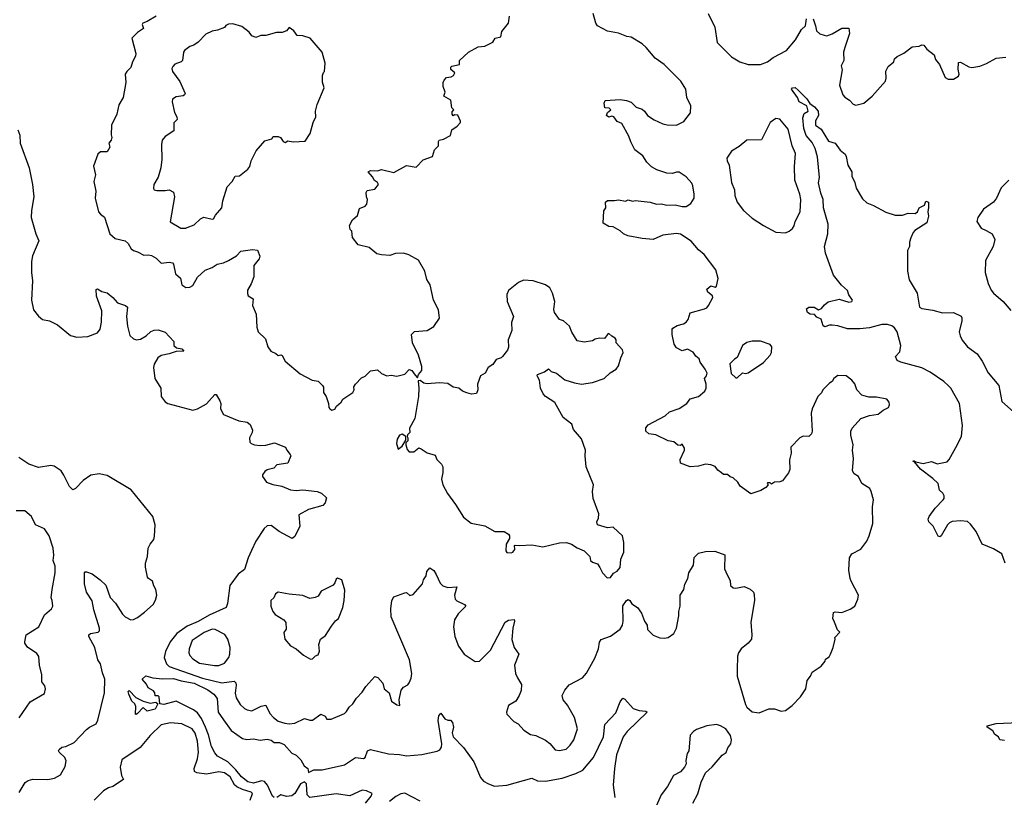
# Model space of a CAD drawing. Extents: x 2057697 to 2160550, y 827490 to 1016834.
# Tile 335 of 509: x 2070530 to 2077673, y 959907 to 965550. Entities that reach past the tile are written whole.
import ezdxf

# ---------------------------------------------------------------- set-up
doc = ezdxf.new("R2010")
doc.units = 0

msp = doc.modelspace()

# ---------------------------------------------------------------- linework, layer by layer
at = {"layer": '0CON20XD'}
for points in [[(2071518.8, 965575), (2071455, 965535.7), (2071423.3, 965525), (2071417.5, 965515), (2071427.5, 965485), (2071385, 965456.2), (2071343.8, 965415), (2071371.4, 965305), (2071370, 965285), (2071349.2, 965245), (2071337, 965203), (2071305.8, 965174.2), (2071294, 965155), (2071300, 965095), (2071280, 964985), (2071248.3, 964931.7), (2071233.3, 964865), (2071196.7, 964785), (2071194, 964715), (2071198.8, 964695), (2071193.6, 964676.4), (2071177.5, 964655), (2071183.3, 964625), (2071165, 964591.2), (2071115, 964590), (2071096.7, 964575), (2071063.9, 964486.1), (2071080, 964425), (2071066.7, 964375), (2071081.2, 964305), (2071076.7, 964255), (2071102.5, 964155), (2071115, 964138), (2071145, 964116.2), (2071184, 963995), (2071221.7, 963961.7), (2071295, 963944), (2071316.4, 963926.4), (2071338.3, 963888.3), (2071354.3, 963874.3), (2071385, 963865.8), (2071430.9, 963840.9), (2071465, 963844.4), (2071485, 963839.4), (2071519.1, 963819.1), (2071555, 963784.3), (2071615, 963791.4), (2071638.8, 963785), (2071645.6, 963775), (2071658.8, 963705), (2071695.8, 963675), (2071706, 963625), (2071735, 963607.5), (2071765, 963609.2), (2071785, 963620), (2071818.9, 963681.1), (2071875, 963732.5), (2071925, 963751.9), (2071961.2, 963775), (2072007.5, 963785), (2072045, 963802), (2072103, 963837), (2072135, 963869.2), (2072218.8, 963881.2), (2072255, 963876.7), (2072272, 963835), (2072266, 963815), (2072229.2, 963765), (2072229.2, 963685), (2072207.9, 963632.1), (2072182.7, 963587.3), (2072182.3, 963562.3), (2072187.5, 963545), (2072223.3, 963523.3), (2072217.5, 963475), (2072246.1, 963413.9), (2072249.5, 963319.5), (2072258.8, 963285), (2072313.6, 963233.6), (2072330, 963175), (2072352.5, 963145), (2072388.3, 963128.3), (2072405, 963112.5), (2072425, 963116.7), (2072435, 963112.5), (2072455, 963072.5), (2072565, 962978.8), (2072652.5, 962935), (2072695, 962926.7), (2072725.9, 962895.9), (2072733, 962883), (2072733.6, 962843.6), (2072752.5, 962815), (2072770, 962765), (2072772.5, 962735), (2072780, 962725), (2072795, 962717.5), (2072815, 962722.5), (2072827.5, 962745), (2072862.5, 962775), (2072873.6, 962796.4), (2072945.9, 962844.1), (2072955.9, 962864.1), (2072953.8, 962885), (2072966, 962904), (2073008.3, 962951.7), (2073035.8, 962964.2), (2073075, 963002.5), (2073125, 963008), (2073155, 962982), (2073194.3, 962964.3), (2073225, 962970), (2073265, 962963.8), (2073325, 962977.5), (2073355, 963012.5), (2073375, 963003.3), (2073399.5, 962969.5), (2073415, 962950), (2073423.3, 962975), (2073446.2, 963005), (2073446.1, 963033.9), (2073423.8, 963115), (2073379.2, 963205), (2073373.3, 963265), (2073395, 963287.5), (2073485, 963293.3), (2073535, 963322.5), (2073576.2, 963385), (2073568, 963445), (2073531.4, 963515), (2073507.5, 963625), (2073484, 963665), (2073470, 963725), (2073422, 963805), (2073353, 963843), (2073315, 963855.8), (2073255.8, 963854.2), (2073215, 963839.2), (2073155, 963842.5), (2073121.2, 963851.2), (2073065, 963896), (2072986.4, 963916.4), (2072945, 963970), (2072940, 964015), (2072928.3, 964028.3), (2072923, 964057), (2072943.6, 964096.4), (2072980.7, 964129.3), (2072995, 964180), (2073035, 964197.5), (2073048.3, 964211.7), (2073052.5, 964245), (2073046.7, 964265), (2073044, 964295), (2073050.5, 964309.5), (2073105, 964321.2), (2073132.5, 964355), (2073125, 964367.5), (2073102.7, 964382.7), (2073088.8, 964408.8), (2073057.5, 964445), (2073075, 964455.7), (2073125, 964454.3), (2073155, 964462.5), (2073245, 964441.2), (2073335, 964492.5), (2073405, 964480), (2073456.4, 964533.6), (2073525, 964557.5), (2073540, 964605), (2073567.5, 964635), (2073567.5, 964665), (2073573.6, 964676.4), (2073605, 964682.5), (2073655, 964710), (2073665, 964750), (2073703, 964777), (2073727, 964803), (2073727, 964813), (2073708.3, 964858.3), (2073685, 964860), (2073675, 964853.3), (2073667.5, 964865), (2073668.3, 964881.7), (2073680, 964895), (2073665, 964910), (2073656.7, 964965), (2073607.5, 964995), (2073617.5, 965025), (2073602.5, 965065), (2073602.5, 965095), (2073609.3, 965110.7), (2073625, 965130), (2073660, 965135), (2073677.5, 965145), (2073687.5, 965165), (2073658.3, 965188.3), (2073657.5, 965205), (2073665, 965212.5), (2073720, 965225), (2073720, 965255), (2073786.4, 965313.6), (2073855, 965353.3), (2073905, 965356.7), (2073963, 965387), (2073980, 965415), (2074020, 965425), (2074027.5, 965465), (2074076.7, 965525), (2074083.3, 965575)], [(2074766.7, 964163.3), (2074782.5, 964185), (2074780, 964225), (2074795, 964238.8), (2074845, 964236.7), (2074875, 964242), (2074925, 964233.8), (2074945, 964242.5), (2074975, 964233.3), (2074995, 964236.7), (2075105, 964226.2), (2075150.5, 964210.5), (2075185, 964213.8), (2075225, 964204), (2075285, 964206), (2075335, 964194), (2075365, 964194), (2075400, 964215), (2075422, 964255), (2075424, 964285), (2075413.8, 964345), (2075405, 964363.3), (2075365, 964410), (2075315, 964442.5), (2075295, 964443.3), (2075265, 964434), (2075225, 964436), (2075151.2, 964461.2), (2075113.3, 964483.3), (2075080, 964515), (2075051.7, 964561.7), (2074993.3, 964605), (2074962.4, 964662.4), (2074950, 964705), (2074897.7, 964797.7), (2074865, 964810), (2074840, 964845), (2074825, 964850), (2074805, 964843.3), (2074787.5, 964855), (2074793.6, 964876.4), (2074817.5, 964895), (2074807, 964907), (2074775, 964910), (2074770, 964945), (2074777, 964963), (2074885, 964972), (2074932.7, 964962.7), (2074965, 964951.2), (2075002.5, 964915), (2075045, 964900), (2075063.8, 964885), (2075084.3, 964854.3), (2075132.4, 964822.4), (2075195, 964794), (2075227.7, 964787.7), (2075295, 964785.7), (2075347.9, 964812.1), (2075395.9, 964874.1), (2075399.2, 964925), (2075370.8, 964985), (2075362.5, 965045), (2075326.2, 965105), (2075205.8, 965225), (2075140.2, 965270.2), (2075075, 965347.5), (2075045, 965374.3), (2074965, 965422.9), (2074935, 965427.1), (2074875, 965451.9), (2074795, 965467.5), (2074721.2, 965505), (2074710, 965525), (2074690, 965595)], [(2075524.4, 965595), (2075574, 965495), (2075590, 965385), (2075695, 965280), (2075754.5, 965244.5), (2075815, 965224), (2075905, 965226), (2075955, 965244), (2075996.7, 965275), (2076093, 965327), (2076157.2, 965402.8), (2076202.1, 965477.9), (2076231.2, 965505), (2076238.8, 965555)], [(2076286, 965555), (2076303.9, 965506.1), (2076309.5, 965469.5), (2076335, 965446.7), (2076365, 965436.7), (2076385, 965433.8), (2076425, 965448), (2076495, 965489.2), (2076545, 965487.5), (2076549.1, 965450.9), (2076515, 965347.5), (2076506, 965315), (2076508, 965255), (2076488.8, 965215), (2076496.7, 965185), (2076476.7, 965075), (2076502.5, 965005), (2076515, 964988.8), (2076550, 964965), (2076575.9, 964935.9), (2076595, 964928.8), (2076653.3, 964945), (2076714.4, 964995.6), (2076810, 965105), (2076816.7, 965125), (2076813.9, 965176.1), (2076829.5, 965210.5), (2076872.5, 965245), (2076877.5, 965265), (2076895, 965282.5), (2076943.6, 965306.4), (2077005, 965352.5), (2077055, 965357.5), (2077075, 965367.5), (2077090, 965365), (2077110, 965335), (2077163.3, 965295), (2077175, 965260), (2077203.6, 965223.6), (2077245, 965130), (2077265, 965117.5), (2077305, 965117.5), (2077340.7, 965139.3), (2077346.2, 965155), (2077338.3, 965188.3), (2077341.2, 965238.8), (2077355, 965241.2), (2077415, 965207.1), (2077437.3, 965202.7), (2077495, 965213.8), (2077545, 965231.2), (2077615, 965271.2), (2077685, 965278.8)], [(2071733.9, 964036.1), (2071745, 964041.2), (2071795, 964060.8), (2071841.2, 964105), (2071865, 964118), (2071925, 964102), (2071936.7, 964105), (2071949.7, 964130.3), (2071995, 964183.8), (2072002.5, 964235), (2072035, 964336.2), (2072070, 964375), (2072092.5, 964415), (2072125, 964417.5), (2072185.6, 964464.4), (2072199.2, 964485), (2072208, 964525), (2072245, 964597.5), (2072309.3, 964670.7), (2072360, 964685), (2072368.3, 964701.7), (2072405, 964703.3), (2072422.5, 964695), (2072440, 964665), (2072455, 964658.8), (2072475, 964671.2), (2072512.7, 964662.7), (2072601.2, 964668.8), (2072637.5, 964725), (2072660, 964805), (2072678, 964845), (2072676, 964885), (2072688.6, 964935), (2072738.8, 965055), (2072726.1, 965096.1), (2072726.7, 965145), (2072734, 965166), (2072740, 965175), (2072746.4, 965233.6), (2072723.3, 965315), (2072636.1, 965416.1), (2072585, 965433.3), (2072542.5, 965435), (2072518.3, 965468.3), (2072485, 965492.5), (2072465, 965470), (2072432.7, 965457.3), (2072393.9, 965456.1), (2072315, 965436), (2072280, 965435), (2072241.7, 965421.7), (2072214, 965434), (2072195, 965460), (2072140.7, 965500.7), (2072075, 965520), (2072045, 965516.7), (2072025, 965507.5), (2072015, 965493.8), (2071965, 965473.8), (2071925, 965466.2), (2071880, 965445), (2071825, 965388), (2071794.2, 965365.8), (2071763.8, 965355), (2071724.5, 965325.5), (2071718, 965315), (2071711.9, 965255), (2071701.2, 965245), (2071655, 965226.9), (2071639.8, 965210.2), (2071633.3, 965195), (2071638.1, 965175), (2071690.5, 965100.5), (2071729.1, 965015), (2071726, 965004), (2071715, 964996.7), (2071665, 964990.4), (2071637.6, 964972.4), (2071635.6, 964955), (2071652.7, 964877.3), (2071670.6, 964845), (2071672, 964825), (2071648, 964802), (2071647.5, 964742.5), (2071585, 964702.9), (2071564.4, 964675), (2071558.9, 964645), (2071560.5, 964535), (2071552.5, 964475), (2071533.6, 964406.4), (2071504, 964355), (2071500, 964325), (2071506.4, 964316.4), (2071525, 964311.2), (2071585, 964310), (2071615, 964316), (2071645, 964298.8), (2071651.9, 964265), (2071622.3, 964082.3), (2071697.7, 964037.7), (2071733.9, 964036.1)], [(2077680, 961605), (2077655, 961674), (2077595, 961711.1), (2077513.5, 961743.5), (2077468.8, 961835), (2077428.3, 961888.3), (2077405, 961908), (2077355, 961914), (2077295, 961907.5), (2077275, 961898.8), (2077260, 961885), (2077215, 961803.3), (2077205, 961796.7), (2077192.7, 961802.7), (2077156.2, 961875), (2077126.2, 961905), (2077121.2, 961925), (2077128.8, 961945), (2077172, 962005), (2077230, 962065), (2077236.7, 962075), (2077236.7, 962095), (2077227.5, 962115), (2077203.3, 962135), (2077193.3, 962185), (2077155, 962220.8), (2077065, 962287.1), (2077021.7, 962341.7), (2077012.5, 962345), (2077015, 962350), (2077030.7, 962340.7), (2077085, 962330), (2077145, 962344), (2077185, 962327.5), (2077257.7, 962342.3), (2077272.3, 962357.7), (2077322.5, 962445), (2077361.9, 962525), (2077370.6, 962605), (2077348.5, 962765), (2077285.4, 962875), (2077265, 962896.4), (2077235, 962925.4), (2077135, 962992.1), (2077075, 963022.9), (2076923.5, 963063.5), (2076896, 963076), (2076883.8, 963105), (2076915, 963138.8), (2076922.2, 963185), (2076895.6, 963285), (2076876.9, 963315), (2076858.3, 963328.3), (2076825, 963339.1), (2076785, 963339.1), (2076695, 963314.5), (2076625, 963305.6), (2076535, 963307.1), (2076465, 963327.5), (2076425, 963332), (2076405, 963332), (2076370.9, 963320.9), (2076359.2, 963329.2), (2076345, 963376.7), (2076311.9, 963391.9), (2076295, 963410), (2076265, 963412.5), (2076246, 963425), (2076238, 963452), (2076255, 963464.2), (2076293.8, 963463.8), (2076326.1, 963443.9), (2076346.4, 963453.6), (2076368.3, 963481.7), (2076395, 963502.5), (2076475, 963520.8), (2076545, 963500), (2076567.5, 963505), (2076572.5, 963515), (2076544.4, 963554.4), (2076535.5, 963585.5), (2076492.5, 963622.5), (2076434.6, 963695), (2076375.4, 963855), (2076369.6, 963905), (2076391.8, 963995), (2076396.4, 964065), (2076361.5, 964185), (2076358.6, 964245), (2076341.1, 964291.1), (2076324.4, 964365), (2076332.9, 964405), (2076317.5, 964555), (2076301.1, 964615), (2076278, 964658), (2076235, 964710), (2076219.7, 964759.7), (2076212.3, 964837.7), (2076221.7, 964868.3), (2076250, 964885), (2076240, 964925), (2076184.3, 964954.3), (2076172, 964985), (2076130, 965045), (2076137.5, 965055), (2076155, 965056.7), (2076178, 965038), (2076240.6, 964975), (2076262.2, 964942.2), (2076295, 964917.5), (2076321.8, 964885), (2076324.5, 964855), (2076303.8, 964815), (2076302.5, 964785), (2076345, 964756.2), (2076398.8, 964668.8), (2076445, 964652.9), (2076482.3, 964602.3), (2076517.5, 964575), (2076527, 964557), (2076537.5, 964495), (2076566.7, 964445), (2076566.7, 964415), (2076588.8, 964368.8), (2076598.3, 964328.3), (2076645, 964250), (2076675, 964220), (2076725, 964202.5), (2076813, 964153), (2076881.7, 964131.7), (2076935, 964131.2), (2076976, 964146), (2077027, 964143), (2077043.6, 964156.4), (2077055.7, 964184.3), (2077093.8, 964205), (2077105, 964232.5), (2077122.5, 964225), (2077123.9, 964186.1), (2077117.5, 964155), (2077122.5, 964125), (2077110, 964075), (2077025, 964020), (2077011.2, 964005), (2076995, 963967.5), (2076985.8, 963935), (2076985.7, 963905), (2076972, 963875), (2076971.7, 963781.7), (2076970, 963725), (2076983.2, 963663.2), (2077042, 963565), (2077058, 963465), (2077074.5, 963454.5), (2077155, 963443.1), (2077225, 963423.1), (2077305, 963426), (2077359.3, 963399.3), (2077366.1, 963386.1), (2077366.2, 963365), (2077345.7, 963285), (2077351.9, 963255), (2077366.9, 963225), (2077406.4, 963176.4), (2077475.8, 963125), (2077512.4, 963072.4), (2077555, 962987.1), (2077634.5, 962895), (2077655, 962780), (2077739.2, 962705)], [(2076085, 964004), (2076113.3, 964015), (2076136.7, 964035), (2076148.8, 964055), (2076156.7, 964085), (2076191.4, 964155), (2076196.7, 964245), (2076189.4, 964285), (2076152.9, 964385), (2076150.8, 964485), (2076157.9, 964577.9), (2076133.7, 964633.7), (2076105.4, 964755), (2076045, 964828), (2076015, 964832.5), (2075973.8, 964805), (2075912.3, 964677.7), (2075805, 964676.7), (2075750.5, 964629.5), (2075693.3, 964595), (2075661.2, 964545), (2075662, 964525), (2075676.2, 964495), (2075695, 964367.5), (2075715.7, 964315.7), (2075718, 964275), (2075734, 964225), (2075781.2, 964165), (2075845, 964110), (2075925, 964056), (2076015, 964008.8), (2076085, 964004)], [(2070515, 964750), (2070531.7, 964711.7), (2070533.3, 964655), (2070597.9, 964475), (2070623.5, 964355), (2070631.9, 964265), (2070615.3, 964164.7), (2070613.4, 964115), (2070647.3, 963995), (2070668, 963945), (2070622.7, 963837.3), (2070615.4, 963795), (2070614.5, 963715), (2070622.7, 963655), (2070616.2, 963515), (2070629.6, 963445), (2070665, 963398.9), (2070695, 963375.5), (2070744.7, 963364.7), (2070805, 963334.6), (2070897.6, 963257.6), (2070945, 963246.2), (2071025, 963250.4), (2071093.5, 963276.5), (2071112.9, 963305), (2071124.3, 963354.3), (2071126.3, 963436.3), (2071087, 963543), (2071085, 963592.5), (2071095, 963596.7), (2071125, 963576.7), (2071165, 963567.5), (2071204.4, 963534.4), (2071238.8, 963495)], [(2077705, 964386), (2077651.4, 964328.6), (2077615.8, 964255), (2077595, 964226.2), (2077521.2, 964175), (2077482, 964115), (2077473.8, 964085), (2077505, 964036.7), (2077540.5, 964020.5), (2077585, 963996.7), (2077603.8, 963955), (2077593.3, 963905), (2077536.4, 963803.6), (2077534.2, 963715), (2077557.1, 963635), (2077577.9, 963587.9), (2077595.8, 963565), (2077665, 963504.2), (2077720.3, 963440.3)], [(2071238.8, 963495), (2071296.7, 963476.7), (2071311.2, 963465), (2071305.6, 963395), (2071311.1, 963325), (2071328.3, 963258.3), (2071354.2, 963234.2), (2071376.9, 963226.9), (2071405, 963230.5), (2071446.2, 963255), (2071481.7, 963288.3), (2071505, 963297.1), (2071535, 963298.8), (2071585, 963283.3), (2071646.7, 963215), (2071647.5, 963185), (2071668.3, 963168.3), (2071705, 963162.5), (2071720, 963145), (2071665, 963142.5), (2071615, 963124), (2071555, 963112.9), (2071533, 963097), (2071505, 963050), (2071501.1, 963025), (2071510, 962945), (2071552.7, 962875), (2071557.1, 962815), (2071585, 962776), (2071605, 962764.3), (2071785, 962715.6), (2071820, 962725), (2071885, 962761.4), (2071945, 962830), (2071955, 962830), (2071980.8, 962785), (2071988.6, 962765), (2071986.9, 962725), (2072009.2, 962685), (2072119.1, 962639.1), (2072179.2, 962629.2), (2072201.3, 962611.3), (2072218.3, 962571.7), (2072216, 962555), (2072195.7, 962515), (2072200, 962485), (2072208, 962475), (2072232.5, 962465), (2072275, 962460), (2072315, 962461.2), (2072379.3, 962479.3), (2072458.8, 962448.8), (2072466.7, 962425), (2072492.5, 962395), (2072497.5, 962385), (2072475, 962332.5), (2072395, 962320), (2072372.5, 962295), (2072325, 962283.3), (2072308.3, 962271.7), (2072292.3, 962247.7), (2072291.2, 962235), (2072320, 962195), (2072366.3, 962176.3), (2072432.5, 962165), (2072495, 962138.6), (2072535, 962134.4), (2072585, 962138.9), (2072686.8, 962126.8), (2072720, 962115), (2072755, 962080), (2072746.7, 962045), (2072730, 962025), (2072625, 961994.4), (2072555, 961956.2), (2072562, 961875), (2072525, 961798.8), (2072507.5, 961785), (2072411.2, 961835), (2072355, 961880), (2072325, 961876.7), (2072302.3, 961857.7), (2072242.5, 961765), (2072210.9, 961699.1), (2072186.5, 961645), (2072160.4, 961559.6), (2072115, 961525.6), (2072053.9, 961445), (2072037.4, 961312.6), (2072027.1, 961285), (2071905, 961229.5), (2071825, 961182), (2071745, 961149.9), (2071668.6, 961095), (2071620.3, 961035), (2071587.2, 960965), (2071577.4, 960922.6), (2071594.6, 960875), (2071615, 960856.9), (2071855, 960771.4), (2071995, 960737.5), (2072085, 960750), (2072096.9, 960736.9), (2072100.6, 960720.6), (2072093.7, 960663.7), (2072099.8, 960629.8), (2072130.2, 960580.2), (2072161.4, 960551.4), (2072181.1, 960541.1), (2072215, 960535.6), (2072280.6, 960569.4), (2072315, 960575.7), (2072345, 960516), (2072370, 960485), (2072405, 960460.5), (2072453.3, 960445), (2072485, 960440), (2072524.6, 960445.4), (2072595, 960479.2), (2072635, 960466), (2072655, 960465.8), (2072715, 960511.2), (2072745, 960496.7), (2072757.5, 960475), (2072790, 960475), (2072885, 960514.2), (2072901.4, 960528.6), (2072919.7, 960560.3), (2072946, 960585), (2072973.6, 960626.4), (2073015, 960668.8), (2073039.7, 960710.3), (2073105, 960783.8), (2073127.1, 960777.1), (2073163.8, 960735), (2073173.8, 960695), (2073210, 960665), (2073226.7, 960605), (2073265, 960577.5), (2073286.7, 960573.3), (2073282, 960615), (2073296.1, 960683.9), (2073313.6, 960706.4), (2073345, 960722.5), (2073355, 960737.5), (2073369.7, 960770.3), (2073374.2, 960805), (2073358.1, 960905), (2073225, 961217.5), (2073223.1, 961275), (2073230, 961335), (2073245, 961361.2), (2073325, 961390), (2073335, 961392.5), (2073360.7, 961370.7), (2073385, 961377.5), (2073451.2, 961455), (2073460, 961485), (2073478.8, 961515), (2073483.8, 961545), (2073505, 961572.5), (2073535, 961553.3), (2073550.8, 961525), (2073580.7, 961460.7), (2073600.7, 961440.7), (2073635, 961429.2), (2073700, 961435), (2073683.3, 961375), (2073690, 961345), (2073701.7, 961331.7), (2073757.5, 961305), (2073766.7, 961295), (2073710.7, 961239.3), (2073684.2, 961195), (2073677.1, 961145), (2073686.7, 961075), (2073714.4, 961004.4), (2073755, 960946.7), (2073835, 960893.3), (2073866.1, 960893.9), (2073944.3, 960975.7), (2074052.5, 961177.5), (2074075, 961191.4), (2074118, 961198), (2074120, 961185), (2074106.5, 961135), (2074101.1, 961051.1), (2074117.1, 960995), (2074152, 960945), (2074120.6, 960865), (2074126.9, 960805), (2074140.8, 960775), (2074170.8, 960725), (2074168.3, 960681.7), (2074154, 960645), (2074128.8, 960605), (2074075, 960572.5), (2074062.5, 960525), (2074065, 960510), (2074115, 960456.7), (2074145, 960440), (2074186.7, 960395), (2074235, 960363.8), (2074275, 960356.2), (2074345, 960322), (2074376.6, 960296.6), (2074415, 960252), (2074445, 960246.2), (2074495, 960257.1), (2074524.3, 960285), (2074550.6, 960325), (2074575.6, 960405), (2074554.4, 960485), (2074505, 960576), (2074472, 960615), (2074465.8, 960645), (2074484.2, 960685), (2074515, 960724), (2074613.3, 960775), (2074643, 960807), (2074703.2, 960916.8), (2074729.4, 960985), (2074737, 961033), (2074747.5, 961052.5), (2074815, 961076), (2074885, 961126), (2074901.9, 961155), (2074908.1, 961185), (2074905, 961297.5), (2074931.1, 961335), (2074945, 961341.5), (2074956.4, 961335), (2074971.5, 961311.5), (2075010.8, 961285), (2075042.1, 961242.1), (2075062.9, 961185), (2075082.5, 961155), (2075084, 961125), (2075125, 961083.8), (2075175, 961063.8), (2075205, 961061.2), (2075235, 961067.5), (2075275, 961096.7), (2075293.8, 961135), (2075312, 961225), (2075312, 961255), (2075322, 961295), (2075322, 961375), (2075347.5, 961415), (2075355.9, 961454.1), (2075376.2, 961495), (2075383.8, 961535), (2075418.8, 961591.2), (2075423, 961647), (2075455, 961677.5), (2075505, 961691.2), (2075573, 961693), (2075645, 961667.5), (2075644.2, 961564.2), (2075662, 961522), (2075685, 961480), (2075687.5, 961445), (2075705, 961427.5), (2075725, 961423.8), (2075785, 961436.7), (2075828.3, 961418.3), (2075852.5, 961395), (2075858.3, 961378.3), (2075861.2, 961335), (2075833.2, 961176.8), (2075840.8, 961085), (2075838, 961055), (2075814.2, 961025.8), (2075763.8, 960985), (2075744, 960955), (2075737.7, 960932.3), (2075735.8, 960835), (2075736.2, 960785), (2075795, 960580), (2075805, 960560), (2075845, 960527.5), (2075895, 960520), (2075965, 960550), (2076005, 960550), (2076055, 960531.2), (2076085, 960536.2), (2076135, 960573.8), (2076193.9, 960636.1), (2076232.5, 960695), (2076242.5, 960755), (2076267.5, 960785), (2076280, 960815), (2076345, 960857.5), (2076372.5, 960895), (2076375, 960910), (2076403, 960927), (2076412.5, 960945), (2076432.5, 960995), (2076446.7, 961055), (2076443, 961067), (2076480, 961105), (2076463, 961123), (2076441.7, 961178.3), (2076430, 961205), (2076435, 961247.5), (2076445, 961252.5), (2076495, 961248), (2076555, 961271.2), (2076588.8, 961295), (2076610, 961345), (2076616.2, 961375), (2076561.2, 961475), (2076556, 961495), (2076546.1, 961556.1), (2076549.2, 961645), (2076566.6, 961673.4), (2076632.7, 961707.3), (2076676.2, 961765), (2076693.8, 961805), (2076718.1, 961895), (2076715.8, 962014.2), (2076724, 962065), (2076707.3, 962127.3), (2076696.8, 962146.8), (2076638.8, 962185), (2076614.3, 962234.3), (2076584.6, 962254.6), (2076571.9, 962275), (2076578, 962365), (2076572, 962425), (2076576.1, 962463.9), (2076558.8, 962535), (2076560, 962565), (2076570, 962585), (2076633.3, 962655), (2076695, 962678), (2076757, 962687), (2076795, 962717.5), (2076832.5, 962735), (2076840, 962755), (2076837.5, 962775), (2076820, 962795), (2076745, 962810), (2076690.7, 962810.7), (2076640, 962825), (2076602.7, 962862.7), (2076587.9, 962907.9), (2076566.7, 962935), (2076525, 962966.2), (2076465, 962968), (2076436.7, 962945), (2076425, 962923.3), (2076405, 962912.5), (2076356.2, 962865), (2076347.3, 962842.7), (2076321.2, 962815), (2076278.8, 962725), (2076271.4, 962695), (2076280, 962565), (2076274.4, 962545), (2076255, 962525.7), (2076215, 962527.5), (2076190, 962515), (2076125, 962447.5), (2076125.8, 962405), (2076114.3, 962355), (2076117.5, 962285), (2076108.6, 962261.4), (2076065, 962203.8), (2076045, 962196.2), (2076006.1, 962193.9), (2075985, 962180), (2075975, 962190), (2075955, 962190), (2075953, 962183), (2075960, 962175), (2075942.5, 962155), (2075905.8, 962134.2), (2075835, 962110), (2075757.5, 962165), (2075740, 962195), (2075706.1, 962226.1), (2075685, 962232.5), (2075665, 962250), (2075635, 962250), (2075620.7, 962260.7), (2075595, 962280), (2075575, 962306.7), (2075545, 962318.8), (2075505, 962324.4), (2075455, 962309.4), (2075395, 962304.3), (2075325, 962332.5), (2075320.7, 962359.3), (2075352.5, 962425), (2075351.7, 962441.7), (2075335, 962470), (2075325, 962460), (2075305, 962462.5), (2075275, 962486.7), (2075235, 962493.8), (2075145, 962537.1), (2075095, 962545.6), (2075072.9, 962565), (2075072.5, 962587.5), (2075089.4, 962610.6), (2075213.3, 962675), (2075245, 962704), (2075315, 962728), (2075368.8, 962765), (2075395, 962798.8), (2075455, 962816.7), (2075500, 962855), (2075510, 962875), (2075511.2, 962905), (2075497.5, 962945), (2075513.3, 962966.7), (2075517.5, 962985), (2075503.3, 963015), (2075466.2, 963065), (2075458.3, 963088.3), (2075435, 963107.5), (2075415, 963136.7), (2075375, 963160), (2075335, 963146.7), (2075295, 963168.8), (2075278, 963195), (2075263.8, 963265), (2075263.3, 963305), (2075268.3, 963311.7), (2075299.7, 963330.3), (2075345, 963342), (2075365, 963354), (2075379.2, 963375), (2075395, 963423.8), (2075497.6, 963452.4), (2075515, 963460), (2075528, 963475), (2075559.4, 963535), (2075556.2, 963545), (2075523, 963573), (2075515.4, 963595), (2075545, 963618.2), (2075575, 963609.4), (2075585.7, 963615), (2075597.3, 963672.7), (2075579.2, 963735), (2075495.5, 963845), (2075455, 963880), (2075402.3, 963942.3), (2075325, 963992.7), (2075295, 963997.5), (2075195, 963985.6), (2075125, 963955.8), (2075045, 963962.5), (2074940.7, 963980.7), (2074910, 963995), (2074885, 964017.5), (2074835, 964046.7), (2074805, 964050), (2074763.6, 964073.6), (2074766.7, 964163.3)], [(2074790.7, 961500.7), (2074815, 961502.5), (2074837, 961533), (2074865, 961547.5), (2074886.7, 961575), (2074891.2, 961635), (2074912, 961685), (2074912, 961755), (2074904.1, 961804.1), (2074835, 961866.2), (2074795, 961863.3), (2074722.5, 961885), (2074717.5, 961905), (2074728.3, 961931.7), (2074731.2, 961965), (2074690.8, 962075), (2074685.8, 962125), (2074692.5, 962175), (2074640, 962305), (2074631.4, 962385), (2074635.8, 962425.8), (2074605, 962507.5), (2074548, 962575), (2074535.8, 962615.8), (2074472.7, 962662.7), (2074411.7, 962771.7), (2074345.6, 962815.6), (2074328, 962835), (2074307.5, 962875), (2074300, 962935), (2074284.3, 962964.3), (2074286.7, 962975), (2074336.1, 962993.9), (2074365, 963017.5), (2074386.2, 962996.2), (2074424.2, 962984.2), (2074485, 962936), (2074556, 962914), (2074605, 962906), (2074685, 962917.5), (2074770, 962945), (2074812.7, 962987.3), (2074856.7, 963015), (2074875, 963037.5), (2074890, 963095), (2074908.8, 963135), (2074903.8, 963155), (2074856.7, 963205), (2074856.7, 963226.7), (2074849.3, 963239.3), (2074825, 963252.5), (2074805, 963272.5), (2074793.6, 963266.4), (2074773, 963237), (2074735, 963238.8), (2074705, 963231.2), (2074685, 963218.8), (2074625, 963208.8), (2074575, 963220), (2074535, 963283.3), (2074519.2, 963325), (2074475, 963363.8), (2074445, 963373.3), (2074410, 963425), (2074405.8, 963445.8), (2074411.4, 963505), (2074395.5, 963565), (2074375, 963604), (2074345, 963626.9), (2074255, 963655.6), (2074185, 963660.6), (2074147.8, 963642.2), (2074075.4, 963584.6), (2074063.3, 963555), (2074066.7, 963505), (2074111.2, 963395), (2074098.3, 963351.7), (2074101.2, 963295), (2074074.2, 963225.8), (2074077, 963173), (2074068.7, 963151.3), (2074033.3, 963105), (2074023.9, 963096.1), (2073987.5, 963085), (2073961.7, 963048.3), (2073927.5, 963025), (2073906.7, 962985), (2073873.3, 962965), (2073851.2, 962905), (2073853.3, 962865), (2073843, 962837), (2073808.3, 962831.7), (2073773, 962843), (2073742.5, 962855), (2073715, 962876), (2073675, 962882.5), (2073635, 962910), (2073576.4, 962913.6), (2073485, 962906.7), (2073462, 962912), (2073435, 962932.5), (2073420.7, 962929.3), (2073426.2, 962875), (2073422.9, 962815), (2073396.2, 962655), (2073358.8, 962585), (2073360, 962555), (2073343, 962537), (2073340, 962525), (2073346.7, 962515), (2073346.7, 962495), (2073331.7, 962478.3), (2073330, 962465), (2073340, 962430), (2073355, 962413.3), (2073390, 962415), (2073425, 962442.5), (2073442.5, 962435), (2073485, 962406.7), (2073545, 962390), (2073555, 962357.5), (2073590, 962325), (2073598.8, 962305), (2073600, 962265), (2073590, 962215), (2073600, 962175), (2073632.7, 962112.7), (2073692.3, 962032.3), (2073748.8, 961938.8), (2073805, 961897.5), (2073905, 961875.8), (2073975.8, 961835.8), (2074045, 961836.7), (2074076.4, 961816.4), (2074083.3, 961805), (2074083.3, 961785), (2074060, 961745), (2074057.5, 961695), (2074065, 961682.5), (2074095, 961680), (2074107.5, 961685), (2074122.5, 961705), (2074120, 961735), (2074125, 961737.5), (2074155, 961733.3), (2074245, 961738.9), (2074325, 961725.6), (2074445, 961752.5), (2074495.9, 961755.9), (2074533.6, 961743.6), (2074575, 961716.7), (2074625, 961696.7), (2074666.7, 961655), (2074670, 961625), (2074685, 961612.5), (2074720.7, 961600.7), (2074738.8, 961575), (2074757, 961537), (2074790.7, 961500.7)], [(2075735, 962950), (2075773, 962987), (2075795, 962982.5), (2075815, 962986.2), (2075925, 963062), (2075974, 963115), (2075984, 963135), (2075986.2, 963175), (2075973.9, 963193.9), (2075905, 963216.2), (2075845, 963216.2), (2075805, 963206.2), (2075772.5, 963185), (2075735, 963097.5), (2075715, 963087.5), (2075683, 963053), (2075691.7, 962981.7), (2075725, 962950), (2075735, 962950)], [(2073275, 962433.3), (2073303.3, 962455), (2073331.7, 962498.3), (2073330, 962525), (2073305, 962543.3), (2073285, 962533.8), (2073268, 962505), (2073262.5, 962475), (2073275, 962433.3)], [(2070525, 959941.2), (2070570, 960015), (2070590.5, 960029.5), (2070625, 960037.5), (2070734.3, 960035.7), (2070783, 960047), (2070825, 960070), (2070859.1, 960130.9), (2070867.7, 960172.3), (2070856, 960195), (2070816, 960235), (2070812, 960245), (2070816, 960255), (2070835, 960270.8), (2070865.5, 960274.5), (2070924.2, 960305), (2071015, 960399.2), (2071035, 960415.7), (2071085, 960440), (2071095.7, 960465.7), (2071144.5, 960665), (2071146.9, 960765), (2071129.3, 960809.3), (2071115.8, 960875), (2071097.5, 960905), (2071074.4, 960995), (2071030.8, 961075), (2071032, 961085), (2071043.3, 961095), (2071098.8, 961105), (2071107.5, 961115), (2071109.4, 961135), (2071067.4, 961267.4), (2071055, 961333.8), (2071014.4, 961395), (2071000.8, 961455), (2071000, 961535), (2071005, 961542.5), (2071015, 961543.3), (2071055, 961527.5), (2071114, 961485), (2071155, 961446), (2071185, 961356), (2071225, 961316.7), (2071275, 961236.2), (2071295, 961216), (2071335, 961196), (2071355, 961197.5), (2071385, 961211.4), (2071435, 961250), (2071497.3, 961305), (2071515, 961338), (2071523.6, 961375), (2071518.5, 961415), (2071502.2, 961442.2), (2071492.2, 961475), (2071463.8, 961493.8), (2071456.9, 961505), (2071443.2, 961576.8), (2071443.1, 961605), (2071456.4, 961655), (2071462.5, 961715), (2071475.4, 961744.6), (2071502, 961778), (2071508.2, 961801.8), (2071513.5, 961885), (2071494.7, 961945), (2071338.4, 962138.4), (2071165, 962241.8), (2071105, 962254.5), (2071045, 962245.5), (2070989.2, 962205), (2070935, 962148), (2070915, 962138.8), (2070891.3, 962161.3), (2070850.8, 962245), (2070830, 962275), (2070779.7, 962309.7), (2070755.8, 962315.8), (2070665, 962300), (2070596.7, 962325), (2070523.4, 962373.4)], [(2070525.5, 960484.5), (2070605, 960598.8), (2070710.5, 960659.5), (2070717.5, 960695), (2070712, 960715), (2070690, 960745), (2070690.6, 960795), (2070674.2, 960865), (2070668.8, 960928.8), (2070655, 960950), (2070587.3, 960997.3), (2070566.2, 961025), (2070566, 961035), (2070576, 961085), (2070668.8, 961145), (2070709.5, 961230.5), (2070760, 961275), (2070770, 961295), (2070766.2, 961335), (2070758.8, 961355), (2070764.3, 961415), (2070787.5, 961535), (2070786.5, 961585), (2070773.3, 961625), (2070777.5, 961665), (2070773.5, 961715), (2070744, 961805), (2070710, 961855), (2070645, 961883.3), (2070614.1, 961944.1), (2070566.1, 961986.1), (2070505, 961986.2)], [(2072639.3, 960909.3), (2072655, 960912.5), (2072675, 960932.5), (2072695, 960940), (2072703.6, 960966.4), (2072700, 961015), (2072711.2, 961055), (2072747.7, 961082.3), (2072790.7, 961149.3), (2072821.5, 961188.5), (2072842.5, 961205), (2072873.2, 961285), (2072883.8, 961335), (2072888.9, 961408.9), (2072866.7, 961485), (2072835, 961497.5), (2072825, 961490), (2072816.1, 961463.9), (2072802.7, 961447.3), (2072717.7, 961402.3), (2072694, 961366), (2072673.9, 961356.1), (2072635, 961350), (2072585, 961371.1), (2072485, 961380.6), (2072405, 961396.2), (2072385, 961382.5), (2072372.5, 961355), (2072352, 961335), (2072351.4, 961295), (2072366, 961255), (2072383.5, 961233.5), (2072446.7, 961195), (2072460, 961175), (2072463, 961127), (2072447, 961103), (2072453.9, 961053.9), (2072495, 961006.7), (2072535, 960983.8), (2072587.7, 960937.7), (2072639.3, 960909.3)], [(2071943.1, 960863.1), (2071975, 960863.3), (2072015, 960881.5), (2072048.1, 960921.9), (2072055.4, 960945), (2072056.2, 960995), (2072040.5, 961055), (2072018.7, 961088.7), (2071948.8, 961125), (2071925, 961126.1), (2071868.2, 961101.8), (2071780.6, 961045), (2071758.6, 960985), (2071756.7, 960955), (2071764.5, 960935), (2071785, 960911.9), (2071835, 960881.5), (2071943.1, 960863.1)], [(2072376.1, 959906.1), (2072363.3, 959915), (2072327.1, 959995), (2072305, 960020.8), (2072285, 960026.1), (2072225, 960008.8), (2072185, 960019.7), (2072139.5, 960055), (2072097.4, 960107.4), (2072039.4, 960165), (2071965, 960204.6), (2071945, 960229.4), (2071922.2, 960275), (2071899.5, 960359.5), (2071876.5, 960416.5), (2071848.3, 960478.3), (2071819, 960519), (2071790.7, 960540.7), (2071665, 960605.6), (2071575, 960580), (2071546.7, 960585), (2071542.5, 960635), (2071535, 960642.5), (2071513.6, 960643.6), (2071510, 960665), (2071499.3, 960679.3), (2071462.3, 960702.3), (2071448.8, 960728.8), (2071417.5, 960765), (2071445, 960788.8), (2071495, 960774), (2071565, 960767.1), (2071645, 960770), (2071701, 960751), (2071795, 960734.3), (2071895, 960686.7), (2071937.3, 960655), (2071962, 960625), (2071970.5, 960525), (2072009.4, 960469.4), (2072062.7, 960392.7), (2072145, 960333.3), (2072177.4, 960327.4), (2072225, 960331.1), (2072275, 960320.6), (2072325, 960329), (2072355, 960320.8), (2072375, 960305.3), (2072413.5, 960303.5), (2072449.1, 960289.1), (2072505, 960228), (2072535, 960212.2), (2072568.6, 960178.6), (2072593.6, 960135), (2072619.4, 960115), (2072625, 960087.5), (2072663.1, 960106.9), (2072725, 960107.1), (2072885, 960143.2), (2072965, 960196), (2073025, 960188.8), (2073036.2, 960195), (2073053.8, 960245), (2073075, 960254.2), (2073205, 960223.5), (2073285, 960218), (2073335, 960207.1), (2073446.9, 960216.9), (2073558.8, 960241.2), (2073577.4, 960252.6), (2073589.6, 960270.4), (2073592.7, 960295), (2073565.7, 960465), (2073571.2, 960498.8), (2073585, 960516.7), (2073615, 960477.5), (2073635, 960467.5), (2073655, 960466.7), (2073670.5, 960450.5), (2073676.6, 960416.6), (2073667.8, 960375), (2073675.6, 960345), (2073748.7, 960268.7), (2073824.4, 960165), (2073871.7, 960051.7), (2073895.7, 960025), (2073930, 960005), (2073975, 959988.9), (2074064.7, 959994.7), (2074245, 960045.5), (2074287, 960027), (2074345, 960024.6), (2074465, 960046.9), (2074565, 960079.3), (2074615.8, 960104.2), (2074691.5, 960195), (2074764.6, 960345), (2074775.8, 960434.2), (2074855, 960518.8), (2074885, 960600), (2074905, 960627.5), (2074919.3, 960619.3), (2074980.7, 960550.7), (2075025, 960537.5), (2075072, 960532), (2075082.5, 960525), (2074936.9, 960385), (2074907.3, 960345), (2074860.4, 960215), (2074844.7, 960115), (2074834.6, 959994.6), (2074847.5, 959905)], [(2071375, 960507.5), (2071370.7, 960510.7), (2071372.5, 960565), (2071364.3, 960584.3), (2071342, 960605), (2071321.2, 960655), (2071317.5, 960675), (2071325, 960682.5), (2071371.9, 960631.9), (2071425, 960604.2), (2071475, 960590), (2071516.4, 960596.4), (2071532.5, 960585), (2071513.6, 960546.4), (2071455, 960532.5), (2071425, 960557.5), (2071385, 960514), (2071375, 960507.5)], [(2072201.2, 959885), (2072219.2, 959935), (2072210, 959945), (2072145, 959963.3), (2072104.1, 959984.1), (2072088.5, 959998.5), (2072056.7, 960055), (2072015, 960083.9), (2071975, 960091.8), (2071884.2, 960074.2), (2071815.2, 960085.2), (2071798.8, 960095), (2071795.3, 960115), (2071820.8, 960185), (2071826.8, 960235), (2071820.3, 960315), (2071801.8, 960371.7), (2071781.4, 960405), (2071705, 960440), (2071623.7, 960446.3), (2071555, 960432.2), (2071475.8, 960355), (2071402.7, 960267.3), (2071271.1, 960178.9), (2071259.2, 960125), (2071269.2, 960065), (2071282.5, 960035), (2071204.7, 959985.3), (2071175, 959976.2), (2071136.5, 959953.5), (2071068.8, 959885)], [(2075413.8, 959865), (2075448.8, 959931.2), (2075472.7, 960017.3), (2075506, 960085), (2075552.7, 960127.3), (2075625, 960213.3), (2075655, 960232.5), (2075666.7, 960265), (2075690, 960295), (2075693.3, 960325), (2075686.7, 960355), (2075653.3, 960403.3), (2075615, 960426.2), (2075585, 960435.8), (2075515, 960425.8), (2075440.3, 960399.7), (2075417.5, 960385), (2075395, 960357.5), (2075383.3, 960245), (2075373.3, 960225), (2075363.3, 960175), (2075365, 960150), (2075352.5, 960125), (2075325, 960092.5), (2075272.5, 960065), (2075230, 959985), (2075183.8, 959925), (2075140, 959825)], [(2077675, 960320), (2077640, 960325), (2077630, 960345), (2077605, 960362.5), (2077589.3, 960389.3), (2077550, 960415), (2077550, 960425), (2077615, 960442.5), (2077775, 960449.1)], [(2073038.8, 959865), (2073080, 959915), (2073087.5, 959935), (2073044.6, 959954.6), (2073015, 959959.6), (2072925, 959917.1), (2072825, 959932.9), (2072635, 959904.6), (2072614.6, 959925), (2072610.5, 960005), (2072595, 960019.4), (2072567.3, 960005), (2072525.4, 959935), (2072505, 959918.2), (2072465, 959912.5), (2072425, 959924.2), (2072395, 959906.2)], [(2073435, 959878.4), (2073325, 959936.2), (2073295, 959932.2), (2073258.3, 959911.7), (2073212.8, 959877.2)]]:
    msp.add_lwpolyline(points, dxfattribs=at)

doc.saveas('drawing.dxf')
